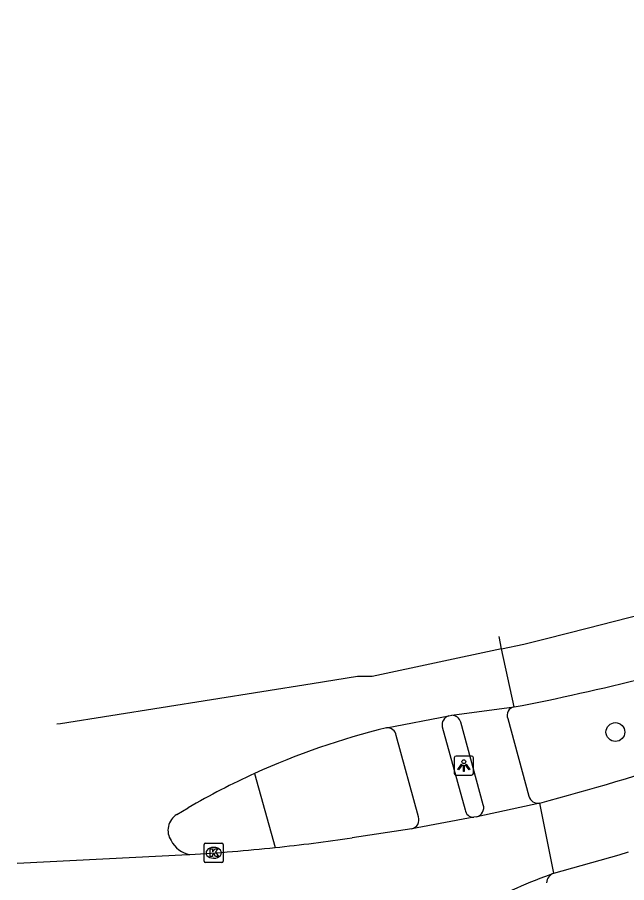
# Model space of a CAD drawing. Extents: x 161402 to 161933, y 381650 to 382313.
# Drawn here: x 161598.57 to 161630.29, y 382151.6 to 382196.65 of the extents above; entities that cross this region are included whole.
import ezdxf

# ---------------------------------------------------------------- set-up
doc = ezdxf.new("R2010")
doc.units = 0
for name, color, linetype in [('IMGEO_Boom', 7, 'Continuous'), ('IMGEO_Fietspad_open', 7, 'Continuous'), ('IMGEO_Kolk', 7, 'Continuous'), ('IMGEO_Lichtpunt', 7, 'Continuous'), ('IMGEO_Rijbaan_lokaal_gesloten', 7, 'Continuous'), ('IMGEO_Verkeerseiland_open', 7, 'Continuous'), ('IMGEO_Voetpad_open', 7, 'Continuous')]:
    doc.layers.add(name, color=color, linetype=linetype)

msp = doc.modelspace()

# ---------------------------------------------------------------- linework, layer by layer
at = {"layer": 'IMGEO_Boom'}
msp.add_circle((161629.704, 382159.443), 0.489, dxfattribs=at)
at = {"layer": 'IMGEO_Fietspad_open'}
for points in [[(161620.693, 382159.711), (161621.876, 382155.399)], [(161619.454, 382155.026), (161618.285, 382159.259)]]:
    msp.add_lwpolyline(points, dxfattribs=at)
for centre, radius, start, end in [((161621.173, 382159.818), 0.492, 106.8989, 192.6129), ((161617.838, 382159.217), 0.449, 5.3821, 95.8116), ((161622.34, 382155.471), 0.469, 188.8784, 269.2833), ((161619.011, 382154.868), 0.47, 281.483, 19.6873)]:
    msp.add_arc(centre, radius, start, end, dxfattribs=at)
at = {"layer": 'IMGEO_Kolk'}
for p, q in [((161608.366, 382153.654), (161609.218, 382153.654)), ((161608.291, 382152.728), (161608.291, 382153.58)), ((161608.779, 382153.434), (161608.804, 382153.434)), ((161609.292, 382153.58), (161609.292, 382152.728)), ((161608.802, 382152.874), (161608.777, 382152.874)), ((161609.218, 382152.654), (161608.366, 382152.654))]:
    msp.add_line(p, q, dxfattribs=at)
for points in [[(161608.366, 382153.654), (161609.218, 382153.654)], [(161608.291, 382152.728), (161608.291, 382153.58)], [(161608.612, 382153.354), (161608.735, 382153.354), (161608.735, 382153.203), (161608.865, 382153.354), (161609.029, 382153.354), (161608.883, 382153.203), (161609.036, 382152.954), (161608.884, 382152.954), (161608.799, 382153.118), (161608.735, 382153.051), (161608.735, 382152.954), (161608.612, 382152.954), (161608.612, 382153.354)], [(161609.292, 382153.58), (161609.292, 382152.728)], [(161609.218, 382152.654), (161608.366, 382152.654)]]:
    msp.add_lwpolyline(points, dxfattribs=at)
for centre, start, end in [((161608.368, 382153.578), 91.552, 178.448), ((161608.368, 382153.578), 91.552, 178.448), ((161609.216, 382153.578), 1.552, 88.448), ((161609.216, 382153.578), 1.552, 88.448), ((161608.368, 382152.73), 181.552, 268.448), ((161608.368, 382152.73), 181.552, 268.448), ((161609.216, 382152.73), 271.552, 358.448), ((161609.216, 382152.73), 271.552, 358.448)]:
    msp.add_arc(centre, 0.0765, start, end, dxfattribs=at)
for centre, major_axis, ratio, start_param, end_param in [((161608.778, 382153.154), (-0.387, 0.002), 0.722429, 4.712389, 7.853982), ((161608.803, 382153.154), (-0.39, 0.002), 0.717154, 1.570796, 4.712389)]:
    msp.add_ellipse(centre, major_axis=major_axis, ratio=ratio, start_param=start_param, end_param=end_param, dxfattribs=at)
at = {"layer": 'IMGEO_Lichtpunt'}
for p, q in [((161621.315, 382158.098), (161621.315, 382157.291)), ((161621.315, 382158.098), (161621.315, 382157.291)), ((161622.217, 382158.193), (161621.409, 382158.193)), ((161622.217, 382158.193), (161621.409, 382158.193)), ((161622.311, 382157.291), (161622.311, 382158.098)), ((161622.311, 382157.291), (161622.311, 382158.098)), ((161621.409, 382157.197), (161622.217, 382157.197)), ((161621.409, 382157.197), (161622.217, 382157.197))]:
    msp.add_line(p, q, dxfattribs=at)
for points in [[(161621.689, 382157.762), (161621.728, 382157.734), (161621.54, 382157.472), (161621.502, 382157.499), (161621.689, 382157.762)], [(161621.791, 382157.714), (161621.838, 382157.714), (161621.838, 382157.392), (161621.791, 382157.392), (161621.791, 382157.714)], [(161621.901, 382157.734), (161621.939, 382157.761), (161622.126, 382157.499), (161622.087, 382157.471), (161621.901, 382157.734)]]:
    msp.add_lwpolyline(points, dxfattribs=at)
msp.add_circle((161621.814, 382157.896), 0.0994, dxfattribs=at)
for centre, start, end in [((161621.409, 382158.098), 90, 180), ((161621.409, 382158.098), 90, 180), ((161622.217, 382158.098), 0, 90), ((161622.217, 382158.098), 0, 90), ((161621.409, 382157.291), 180, 270), ((161621.409, 382157.291), 180, 270), ((161622.217, 382157.291), 270, 0), ((161622.217, 382157.291), 270, 360)]:
    msp.add_arc(centre, 0.0946, start, end, dxfattribs=at)
at = {"layer": 'IMGEO_Rijbaan_lokaal_gesloten'}
for points in [[(161623.784, 382163.77), (161624.938, 382164.015), (161626.127, 382164.318), (161628.228, 382164.854), (161631.83, 382165.772), (161635.569, 382167.127), (161640.958, 382169.372), (161646.471, 382171.949), (161651.617, 382174.687), (161655.041, 382176.626), (161658.42, 382178.643), (161661.8, 382180.659), (161664.99, 382182.963), (161668.181, 382185.266), (161671.208, 382187.781), (161675.716, 382191.356), (161681.527, 382196.651)], [(161623.784, 382163.77), (161623.646, 382164.414)], [(161623.784, 382163.77), (161617.039, 382162.336), (161616.28, 382162.328), (161613.912, 382161.951), (161600.808, 382159.867), (161600.631, 382159.85)], [(161624.431, 382160.747), (161623.784, 382163.77)], [(161621.183, 382160.314), (161624.431, 382160.747)], [(161617.792, 382159.664), (161621.03, 382160.289)], [(161621.03, 382160.289), (161621.183, 382160.314)], [(161606.875, 382155.144), (161607.465, 382155.503)], [(161625.764, 382155.743), (161622.484, 382155.031)], [(161626.494, 382152.087), (161625.764, 382155.743)], [(161622.334, 382155.002), (161619.105, 382154.407)], [(161622.484, 382155.031), (161622.334, 382155.002)], [(161619.105, 382154.407), (161615.999, 382153.934)], [(161626.494, 382152.087), (161629.901, 382153.042), (161630.394, 382153.204)], [(161598.566, 382152.621), (161607.477, 382153.061), (161607.548, 382153.064)]]:
    msp.add_lwpolyline(points, dxfattribs=at)
for centre, radius, start, end in [((161602.174, 382276.728), 118.097, 280.86297, 284.25685), ((161627.231, 382121.352), 39.458, 103.8406, 114.4191), ((161588.568, 382295.063), 144.2, 284.94839, 288.22657), ((161627.21, 382121.369), 39.433, 114.4017, 120.0478), ((161607.373, 382154.322), 0.962, 121.2106, 213.5616), ((161607.819, 382154.447), 1.409, 207.788, 258.9243), ((161601.38, 382254.169), 101.296, 276.00834, 278.29788), ((161601.924, 382248.27), 95.372, 273.38083, 276.0545), ((161634.668, 382128.863), 24.62, 109.3908, 119.0559)]:
    msp.add_arc(centre, radius, start, end, dxfattribs=at)
at = {"layer": 'IMGEO_Verkeerseiland_open'}
msp.add_lwpolyline([(161610.919, 382157.28), (161611.983, 382153.43)], dxfattribs=at)
at = {"layer": 'IMGEO_Voetpad_open'}
for points in [[(161622.828, 382155.649), (161621.663, 382159.951)], [(161624.098, 382160.143), (161625.203, 382156.103)]]:
    msp.add_lwpolyline(points, dxfattribs=at)
for centre, radius, start, end in [((161624.502, 382160.314), 0.439, 99.345, 202.917), ((161621.163, 382159.789), 0.526, 17.9964, 87.8068), ((161625.682, 382156.233), 0.497, 195.1636, 279.4589), ((161622.361, 382155.504), 0.489, 284.5654, 17.2309), ((161626.703, 382151.537), 0.589, 110.8401, 173.932)]:
    msp.add_arc(centre, radius, start, end, dxfattribs=at)

doc.saveas('drawing.dxf')
